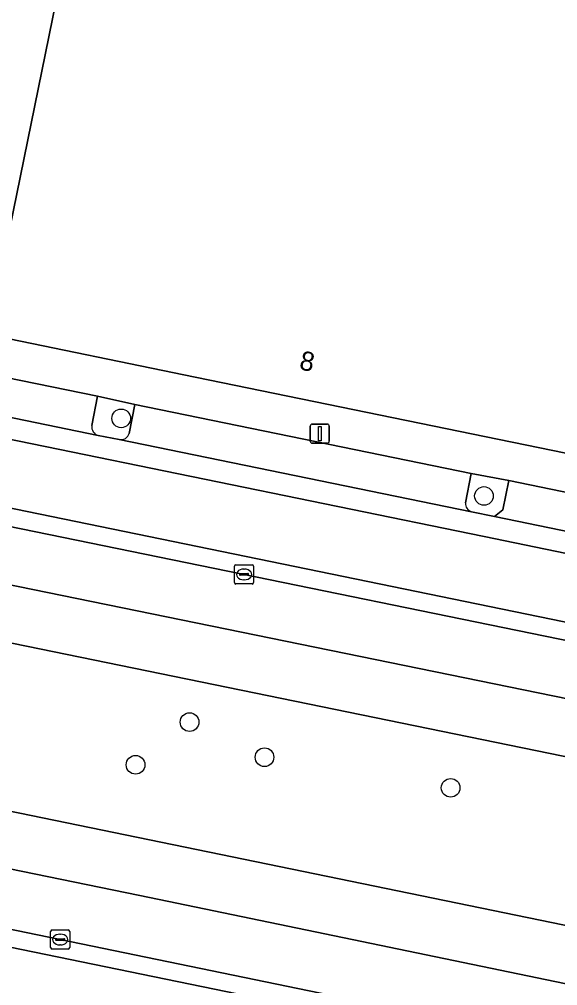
# Model space of a CAD drawing. Extents: x 157692 to 159674, y 381452 to 383291.
# Drawn here: x 158688.6 to 158716.8, y 382071.9 to 382122.5 of the extents above; entities that cross this region are included whole.
import ezdxf

# ---------------------------------------------------------------- set-up
doc = ezdxf.new("R2010")
doc.units = 0
for name, color, linetype in [('IMGEO_Berm_groen', 7, 'Continuous'), ('IMGEO_Berm_open', 7, 'Continuous'), ('IMGEO_Boom', 7, 'Continuous'), ('IMGEO_Fietspad_gesloten', 7, 'Continuous'), ('IMGEO_Kolk', 7, 'Continuous'), ('IMGEO_Lichtmast', 7, 'Continuous'), ('IMGEO_Pand', 7, 'Continuous'), ('IMGEO_Pand_nummerreeks', 7, 'Continuous'), ('IMGEO_Parkeervlak_open', 7, 'Continuous'), ('IMGEO_Rijbaan_lokaal_open', 7, 'Continuous'), ('IMGEO_Rijbaan_regionaal_gesloten', 7, 'Continuous'), ('IMGEO_Voetpad_open', 7, 'Continuous')]:
    doc.layers.add(name, color=color, linetype=linetype)

msp = doc.modelspace()

# ---------------------------------------------------------------- linework, layer by layer
at = {"layer": 'IMGEO_Berm_groen'}
for points in [[(158694.667, 382102.373), (158692.698, 382102.803), (158692.401, 382101.272)], [(158694.364, 382100.858), (158694.667, 382102.373)], [(158692.736, 382100.743), (158693.837, 382100.541)], [(158595.092, 382100.086), (158601.14, 382098.944), (158779.77, 382062.223), (158785.616, 382060.813), (158789.108, 382059.781)], [(158771.214, 382072.861), (158638.357, 382100.078)], [(158714.258, 382098.383), (158712.287, 382098.765), (158711.976, 382097.217)], [(158712.292, 382096.753), (158713.507, 382096.508), (158713.942, 382096.848), (158714.258, 382098.383)], [(158778.07, 382056.314), (158773.956, 382057.298), (158711.762, 382070.015), (158600.841, 382092.865), (158585.035, 382095.717)], [(158599.236, 382092.209), (158771.914, 382056.729), (158774.468, 382056.03)]]:
    msp.add_lwpolyline(points, dxfattribs=at)
for centre, radius, start, end in [((158692.887, 382101.209), 0.49, 172.6358, 252.0539), ((158693.925, 382100.992), 0.459, 258.987, 343.0683), ((158712.472, 382097.215), 0.496, 179.7805, 248.7319)]:
    msp.add_arc(centre, radius, start, end, dxfattribs=at)
at = {"layer": 'IMGEO_Berm_open'}
msp.add_lwpolyline([(158640.25, 382105.785), (158773.962, 382078.399), (158781.033, 382076.781), (158788.955, 382074.588), (158790.901, 382074.003), (158791.317, 382075.663), (158759.226, 382082.344), (158640.458, 382106.746)], dxfattribs=at)
at = {"layer": 'IMGEO_Boom'}
for centre in [(158693.945, 382101.647), (158712.953, 382097.579), (158697.526, 382085.735), (158701.453, 382083.893), (158694.698, 382083.498), (158711.206, 382082.29)]:
    msp.add_circle(centre, 0.489, dxfattribs=at)
at = {"layer": 'IMGEO_Fietspad_gesloten'}
for points in [[(158551.776, 382125.053), (158552.592, 382124.924), (158589.111, 382118.343), (158593.588, 382117.233), (158601.914, 382114.691), (158606.841, 382113.579), (158610.985, 382112.743), (158640.458, 382106.746), (158759.226, 382082.344), (158791.317, 382075.663), (158799.46, 382073.968), (158814.721, 382069.044), (158815.071, 382068.931), (158816.815, 382072.002), (158813.002, 382074.196)], [(158809.708, 382075.476), (158712.956, 382095.452), (158620.94, 382114.323)]]:
    msp.add_lwpolyline(points, dxfattribs=at)
at = {"layer": 'IMGEO_Kolk'}
for p, q in [((158699.883, 382093.043), (158699.883, 382093.895)), ((158699.958, 382093.969), (158700.81, 382093.969)), ((158700.884, 382093.895), (158700.884, 382093.043)), ((158700.142, 382093.463), (158700.142, 382093.475)), ((158700.58, 382093.426), (158700.182, 382093.426)), ((158700.185, 382093.512), (158700.583, 382093.512)), ((158700.371, 382093.749), (158700.396, 382093.749)), ((158700.626, 382093.475), (158700.626, 382093.463)), ((158700.81, 382092.969), (158699.958, 382092.969)), ((158700.394, 382093.189), (158700.369, 382093.189)), ((158690.247, 382073.918), (158690.247, 382074.77)), ((158690.322, 382074.844), (158691.174, 382074.844)), ((158690.735, 382074.624), (158690.76, 382074.624)), ((158691.248, 382074.77), (158691.248, 382073.918)), ((158690.506, 382074.338), (158690.506, 382074.35)), ((158690.944, 382074.301), (158690.546, 382074.301)), ((158690.549, 382074.387), (158690.947, 382074.387)), ((158690.99, 382074.35), (158690.99, 382074.338)), ((158691.174, 382073.844), (158690.322, 382073.844)), ((158690.758, 382074.064), (158690.733, 382074.064))]:
    msp.add_line(p, q, dxfattribs=at)
for points in [[(158699.883, 382093.043), (158699.883, 382093.895)], [(158699.958, 382093.969), (158700.81, 382093.969)], [(158700.884, 382093.895), (158700.884, 382093.043)], [(158700.81, 382092.969), (158699.958, 382092.969)], [(158690.247, 382073.918), (158690.247, 382074.77)], [(158690.322, 382074.844), (158691.174, 382074.844)], [(158691.248, 382074.77), (158691.248, 382073.918)], [(158691.174, 382073.844), (158690.322, 382073.844)]]:
    msp.add_lwpolyline(points, dxfattribs=at)
for centre, radius, start, end in [((158699.96, 382093.893), 0.0765, 91.552, 178.448), ((158699.96, 382093.893), 0.0765, 91.552, 178.448), ((158700.808, 382093.893), 0.0765, 1.552, 88.448), ((158700.808, 382093.893), 0.0765, 1.552, 88.448), ((158700.182, 382093.472), 0.0403, 85.8775, 175.7526), ((158700.179, 382093.462), 0.0366, 178.938, 274.7102), ((158700.583, 382093.469), 0.043, 264.8664, 352.4533), ((158700.587, 382093.474), 0.0386, 1.7309, 96.639), ((158699.96, 382093.045), 0.0765, 181.552, 268.448), ((158699.96, 382093.045), 0.0765, 181.552, 268.448), ((158700.808, 382093.045), 0.0765, 271.552, 358.448), ((158700.808, 382093.045), 0.0765, 271.552, 358.448), ((158690.324, 382074.768), 0.0765, 91.552, 178.448), ((158690.324, 382074.768), 0.0765, 91.552, 178.448), ((158691.172, 382074.768), 0.0765, 1.552, 88.448), ((158691.172, 382074.768), 0.0765, 1.552, 88.448), ((158690.546, 382074.347), 0.0403, 85.8775, 175.7526), ((158690.543, 382074.337), 0.0366, 178.938, 274.7102), ((158690.947, 382074.344), 0.043, 264.8664, 352.4533), ((158690.951, 382074.349), 0.0386, 1.7309, 96.639), ((158690.324, 382073.92), 0.0765, 181.552, 268.448), ((158690.324, 382073.92), 0.0765, 181.552, 268.448), ((158691.172, 382073.92), 0.0765, 271.552, 358.448), ((158691.172, 382073.92), 0.0765, 271.552, 358.448)]:
    msp.add_arc(centre, radius, start, end, dxfattribs=at)
for centre, major_axis, ratio, start_param, end_param in [((158700.37, 382093.469), (-0.387, 0.002), 0.722429, 4.712389, 7.853982), ((158700.395, 382093.469), (-0.39, 0.002), 0.717154, 1.570796, 4.712389), ((158690.734, 382074.344), (-0.387, 0.002), 0.722429, 4.712389, 7.853982), ((158690.759, 382074.344), (-0.39, 0.002), 0.717154, 1.570796, 4.712389)]:
    msp.add_ellipse(centre, major_axis=major_axis, ratio=ratio, start_param=start_param, end_param=end_param, dxfattribs=at)
at = {"layer": 'IMGEO_Lichtmast'}
for p, q in [((158703.854, 382100.444), (158703.854, 382101.244)), ((158703.854, 382101.244), (158703.854, 382100.444)), ((158703.954, 382101.344), (158704.744, 382101.344)), ((158704.744, 382101.344), (158703.954, 382101.344)), ((158704.844, 382101.244), (158704.844, 382100.444)), ((158704.844, 382100.444), (158704.844, 382101.244)), ((158704.744, 382100.344), (158703.954, 382100.344)), ((158703.954, 382100.344), (158704.744, 382100.344))]:
    msp.add_line(p, q, dxfattribs=at)
msp.add_lwpolyline([(158704.274, 382101.219), (158704.424, 382101.219), (158704.424, 382100.469), (158704.274, 382100.469), (158704.274, 382101.219)], dxfattribs=at)
for centre, start, end in [((158703.954, 382101.244), 90, 180), ((158703.954, 382101.244), 90, 180), ((158704.744, 382101.244), 0, 90), ((158704.744, 382101.244), 360, 90), ((158703.954, 382100.444), 180, 270), ((158703.954, 382100.444), 180, 270), ((158704.744, 382100.444), 270, 0), ((158704.744, 382100.444), 270, 0)]:
    msp.add_arc(centre, 0.1, start, end, dxfattribs=at)
at = {"layer": 'IMGEO_Pand'}
for points in [[(158702.925, 382184.289), (158671.809, 382190.668), (158669.37, 382191.168), (158668.371, 382186.284), (158665.79, 382173.771), (158665.62, 382172.937), (158644.484, 382177.257), (158643.683, 382173.337), (158664.838, 382169.014), (158659.934, 382145.014), (158661.23, 382144.746), (158675.794, 382141.737), (158671.563, 382121.096), (158669.221, 382109.671), (158669.5, 382109.614), (158686.958, 382106.032)], [(158752.653, 382174.095), (158702.925, 382184.289), (158686.958, 382106.032), (158697.812, 382103.806), (158719.965, 382099.258), (158720.788, 382099.096), (158730.618, 382146.925), (158740.788, 382144.842), (158741.087, 382144.781), (158745.749, 382143.827), (158746.073, 382143.76), (158746.18, 382143.738), (158746.409, 382143.691)]]:
    msp.add_lwpolyline(points, close=True, dxfattribs=at)
at = {"layer": 'IMGEO_Parkeervlak_open'}
for points in [[(158692.401, 382101.272), (158692.698, 382102.803), (158674.988, 382106.425), (158674.683, 382104.955)], [(158674.269, 382104.547), (158692.736, 382100.743)], [(158711.976, 382097.217), (158712.287, 382098.765), (158694.667, 382102.373), (158694.364, 382100.858)], [(158693.837, 382100.541), (158712.292, 382096.753)]]:
    msp.add_lwpolyline(points, dxfattribs=at)
msp.add_lwpolyline([(158725.348, 382096.098), (158714.258, 382098.383), (158713.942, 382096.848), (158713.507, 382096.508), (158723.335, 382094.483), (158725.296, 382095.847)], close=True, dxfattribs=at)
for centre, radius, start, end in [((158692.887, 382101.209), 0.49, 172.6358, 252.0539), ((158693.925, 382100.992), 0.459, 258.987, 343.0683), ((158712.472, 382097.215), 0.496, 179.7805, 248.7319)]:
    msp.add_arc(centre, radius, start, end, dxfattribs=at)
at = {"layer": 'IMGEO_Rijbaan_lokaal_open'}
for points in [[(158665.285, 382106.51), (158663.872, 382108.691), (158663.137, 382108.85), (158652.528, 382111.031), (158652.814, 382112.789), (158633.042, 382116.888), (158629.645, 382117.616), (158629.259, 382115.706), (158620.94, 382114.323), (158712.956, 382095.452), (158809.708, 382075.476)], [(158747.563, 382093.491), (158737.882, 382095.512), (158737.459, 382093.585), (158734.967, 382092.09), (158732.747, 382092.544), (158723.335, 382094.483), (158713.507, 382096.508), (158712.292, 382096.753), (158693.837, 382100.541), (158692.736, 382100.743), (158674.269, 382104.547), (158672.497, 382104.898), (158666.671, 382106.113), (158665.579, 382106.339)], [(158774.468, 382056.03), (158771.914, 382056.729), (158599.236, 382092.209)]]:
    msp.add_lwpolyline(points, dxfattribs=at)
at = {"layer": 'IMGEO_Rijbaan_regionaal_gesloten'}
for points in [[(158790.901, 382074.003), (158788.955, 382074.588), (158781.033, 382076.781), (158773.962, 382078.399), (158640.25, 382105.785), (158636.724, 382106.498), (158626.876, 382108.256), (158611.845, 382110.657), (158607.095, 382111.336), (158605.115, 382111.751), (158602.963, 382112.362), (158591.784, 382115.861)], [(158589.111, 382098.117), (158587.099, 382098.457), (158583.058, 382099.038), (158554.031, 382102.561), (158552.923, 382102.699), (158549.755, 382103.091), (158542.731, 382103.96), (158542.34, 382100.899), (158546.212, 382100.441), (158549.3, 382100.078), (158555.508, 382099.332), (158576.858, 382096.793), (158585.035, 382095.717), (158600.841, 382092.865), (158711.762, 382070.015), (158773.956, 382057.298), (158778.07, 382056.314)], [(158638.613, 382103.052), (158678.367, 382094.92), (158725.181, 382085.35), (158768.722, 382076.412), (158771.698, 382075.766), (158775.501, 382074.941), (158778.255, 382074.275), (158779.753, 382073.898), (158784.175, 382072.638), (158787.681, 382071.52), (158788.126, 382071.378), (158789.016, 382071.05), (158790.426, 382070.553), (158791.247, 382070.227), (158792.18, 382069.883), (158793.04, 382069.515), (158798.29, 382067.268), (158812.129, 382060.118), (158819.626, 382060.97), (158813.88, 382064.337), (158810.482, 382066.189), (158803.572, 382069.414), (158799.374, 382071.037)], [(158803.486, 382059.437), (158803.878, 382059.18), (158812.129, 382060.118), (158798.29, 382067.268), (158793.04, 382069.515), (158792.18, 382069.883), (158791.247, 382070.227), (158790.426, 382070.553), (158789.016, 382071.05), (158788.126, 382071.378), (158787.681, 382071.52), (158784.175, 382072.638), (158779.753, 382073.898), (158778.255, 382074.275), (158775.501, 382074.941), (158771.698, 382075.766), (158768.722, 382076.412), (158725.181, 382085.35), (158678.367, 382094.92), (158638.613, 382103.052)], [(158789.108, 382059.781), (158785.616, 382060.813), (158779.77, 382062.223), (158601.14, 382098.944), (158595.092, 382100.086)], [(158638.357, 382100.078), (158771.214, 382072.861)], [(158622.531, 382091.496), (158694.915, 382076.653), (158719.619, 382071.54), (158734.149, 382068.548), (158753.256, 382064.615), (158760.881, 382063.045), (158764.396, 382062.321), (158772.339, 382060.717), (158774.895, 382060.16), (158779.833, 382059.082), (158783.408, 382058.156), (158787.416, 382056.658), (158788.418, 382056.189), (158791.204, 382054.885), (158794.822, 382052.871), (158798.298, 382050.745), (158801.98, 382048.183), (158800.705, 382053.461)], [(158790.739, 382050.676), (158803.489, 382041.935), (158801.98, 382048.183), (158798.298, 382050.745), (158794.822, 382052.871), (158791.204, 382054.885), (158788.418, 382056.189), (158787.416, 382056.658), (158783.408, 382058.156), (158779.833, 382059.082), (158774.895, 382060.16), (158772.339, 382060.717), (158764.396, 382062.321), (158760.881, 382063.045), (158753.256, 382064.615), (158734.149, 382068.548), (158719.619, 382071.54), (158694.915, 382076.653), (158622.531, 382091.496)]]:
    msp.add_lwpolyline(points, dxfattribs=at)
at = {"layer": 'IMGEO_Voetpad_open'}
msp.add_lwpolyline([(158697.812, 382103.806), (158686.958, 382106.032), (158669.5, 382109.614), (158669.221, 382109.671), (158663.538, 382110.748), (158663.137, 382108.85), (158663.872, 382108.691), (158667.05, 382108.047), (158669.103, 382107.627), (158672.883, 382106.853), (158674.988, 382106.425), (158692.698, 382102.803), (158694.667, 382102.373), (158712.287, 382098.765), (158714.258, 382098.383), (158725.348, 382096.098), (158725.714, 382097.882), (158720.748, 382098.902), (158720.788, 382099.096), (158719.965, 382099.258)], close=True, dxfattribs=at)

# ---------------------------------------------------------------- texts
at = {"layer": 'IMGEO_Pand_nummerreeks'}
msp.add_text('8', height=1, rotation=348.3976, dxfattribs=at).set_placement((158703.232, 382104.224))

doc.saveas('drawing.dxf')
